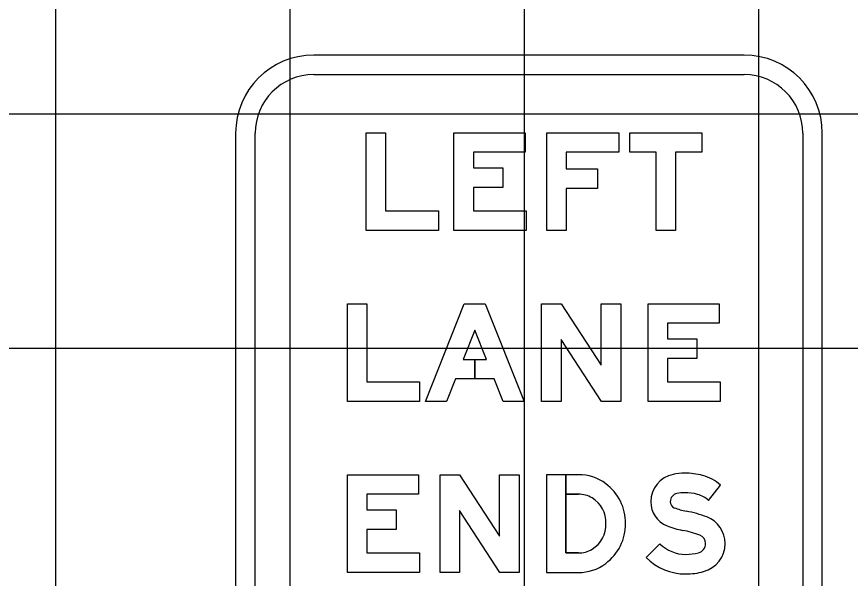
# Model space of a CAD drawing. Extents: x 1797809 to 2198143, y 249608 to 1237864.
# Drawn here: x 2195294.45 to 2195301.56, y 1237209.14 to 1237213.93 of the extents above; entities that cross this region are included whole.
import ezdxf

# ---------------------------------------------------------------- set-up
doc = ezdxf.new("R2010")
doc.units = 0
for name, color, linetype in [('GSBWFILL', 7, 'Continuous'), ('GSCOLORFILL', 7, 'Continuous'), ('GSOUTLINE', 7, 'Continuous'), ('GSSHT', 7, 'Continuous')]:
    doc.layers.add(name, color=color, linetype=linetype)

msp = doc.modelspace()

# ---------------------------------------------------------------- linework, layer by layer
at = {"layer": 'GSBWFILL'}
msp.add_line((2195299.2427, 1237209.3606), (2195299.136, 1237209.3606), dxfattribs=at)
for points in [[(2195297.5976, 1237212.2772), (2195298.0476, 1237212.2772), (2195298.0476, 1237212.1106), (2195297.4309, 1237212.1106), (2195297.4309, 1237212.9439), (2195297.5976, 1237212.9439)], [(2195298.7893, 1237212.9439), (2195298.7893, 1237212.7772), (2195298.3476, 1237212.7772), (2195298.3476, 1237212.6439), (2195298.5976, 1237212.6439), (2195298.5976, 1237212.4772), (2195298.3476, 1237212.4772), (2195298.3476, 1237212.2772), (2195298.7976, 1237212.2772), (2195298.7976, 1237212.1106), (2195298.1809, 1237212.1106), (2195298.1809, 1237212.9439)], [(2195298.9726, 1237212.9439), (2195299.5893, 1237212.9439), (2195299.5893, 1237212.7772), (2195299.1393, 1237212.7772), (2195299.1393, 1237212.6356), (2195299.4059, 1237212.6356), (2195299.4059, 1237212.4689), (2195299.1393, 1237212.4689), (2195299.1393, 1237212.1106), (2195298.9726, 1237212.1106)], [(2195300.0726, 1237212.1106), (2195299.9059, 1237212.1106), (2195299.9059, 1237212.7772), (2195299.6809, 1237212.7772), (2195299.6809, 1237212.9439), (2195300.2976, 1237212.9439), (2195300.2976, 1237212.7772), (2195300.0726, 1237212.7772)], [(2195297.4374, 1237210.8189), (2195297.8874, 1237210.8189), (2195297.8874, 1237210.6522), (2195297.2707, 1237210.6522), (2195297.2707, 1237211.4856), (2195297.4374, 1237211.4856)], [(2195298.3582, 1237211.0106), (2195298.3582, 1237210.8439), (2195298.1929, 1237210.8439), (2195298.1167, 1237210.6522), (2195297.9374, 1237210.6522), (2195298.2685, 1237211.4856), (2195298.4479, 1237211.4856), (2195298.779, 1237210.6522), (2195298.5997, 1237210.6522), (2195298.5235, 1237210.8439), (2195298.3582, 1237210.8439), (2195298.3582, 1237211.0106), (2195298.4573, 1237211.0106), (2195298.3582, 1237211.2599), (2195298.2591, 1237211.0106)], [(2195298.929, 1237211.4856), (2195299.0957, 1237211.4856), (2195299.4374, 1237210.9606), (2195299.4374, 1237211.4856), (2195299.604, 1237211.4856), (2195299.604, 1237210.6522), (2195299.4392, 1237210.6522), (2195299.0957, 1237211.18), (2195299.0957, 1237210.6522), (2195298.929, 1237210.6522)], [(2195300.4457, 1237211.4856), (2195300.4457, 1237211.3189), (2195300.004, 1237211.3189), (2195300.004, 1237211.1856), (2195300.254, 1237211.1856), (2195300.254, 1237211.0189), (2195300.004, 1237211.0189), (2195300.004, 1237210.8189), (2195300.454, 1237210.8189), (2195300.454, 1237210.6522), (2195299.8374, 1237210.6522), (2195299.8374, 1237211.4856)], [(2195297.879, 1237210.0272), (2195297.879, 1237209.8606), (2195297.4374, 1237209.8606), (2195297.4374, 1237209.7272), (2195297.6874, 1237209.7272), (2195297.6874, 1237209.5606), (2195297.4374, 1237209.5606), (2195297.4374, 1237209.3606), (2195297.8874, 1237209.3606), (2195297.8874, 1237209.1939), (2195297.2707, 1237209.1939), (2195297.2707, 1237210.0272)], [(2195298.0624, 1237210.0272), (2195298.229, 1237210.0272), (2195298.5707, 1237209.5023), (2195298.5707, 1237210.0272), (2195298.7374, 1237210.0272), (2195298.7374, 1237209.1939), (2195298.5725, 1237209.1939), (2195298.229, 1237209.7217), (2195298.229, 1237209.1939), (2195298.0624, 1237209.1939)]]:
    msp.add_lwpolyline(points, close=True, dxfattribs=at)
for points in [[(2195299.136, 1237209.3606), (2195299.136, 1237210.0272), (2195298.9707, 1237210.0272), (2195298.9707, 1237209.1939), (2195299.2427, 1237209.1939)], [(2195299.2427, 1237210.0272), (2195299.1361, 1237210.0272), (2195299.1361, 1237209.8606), (2195299.2427, 1237209.8606)], [(2195300.3541, 1237209.8073), (2195300.4571, 1237209.9388)], [(2195299.938, 1237209.4388), (2195299.8207, 1237209.3204)]]:
    msp.add_lwpolyline(points, dxfattribs=at)
for centre, radius, start, end in [((2195300.099, 1237209.7965), 0.2387, 101.61719, 180), ((2195300.1498, 1237209.5494), 0.4909, 90, 101.61719), ((2195300.1498, 1237209.4384), 0.602, 75.27778, 90), ((2195300.2057, 1237209.651), 0.3822, 48.85971, 75.27778), ((2195300.099, 1237209.7965), 0.0721, 101.61719, 180), ((2195300.1498, 1237209.5494), 0.3242, 90, 101.61719), ((2195300.1498, 1237209.4384), 0.4353, 75.27778, 90), ((2195300.2057, 1237209.651), 0.2155, 46.49255, 75.27778), ((2195300.0815, 1237209.7965), 0.2212, 180, 248.20794), ((2195300.0815, 1237209.7965), 0.0545, 180, 248.20794), ((2195300.2631, 1237210.2507), 0.5437, 248.20794, 259.44884), ((2195299.9778, 1237208.7188), 1.0145, 69.11292, 79.44884), ((2195300.2529, 1237209.4399), 0.2428, 0, 69.11292), ((2195300.2631, 1237210.2507), 0.7104, 248.20794, 259.44884), ((2195299.9778, 1237208.7188), 0.8479, 69.11292, 79.44884), ((2195300.2529, 1237209.4399), 0.0761, 360, 69.11292), ((2195300.16, 1237209.6627), 0.3153, 225.25279, 270), ((2195300.2481, 1237209.4399), 0.0809, 284.89259, 360), ((2195300.2481, 1237209.4399), 0.2476, 284.89259, 360), ((2195300.16, 1237209.7713), 0.4239, 270, 284.89259), ((2195300.16, 1237209.6627), 0.4819, 225.25279, 270), ((2195300.16, 1237209.7713), 0.5905, 270, 284.89259)]:
    msp.add_arc(centre, radius, start, end, dxfattribs=at)
for centre, major_axis, start_param, end_param in [((2195299.2536, 1237209.6627), (0, 0.3647), 5.621793, 6.313477), ((2195299.2341, 1237209.6147), (0, 0.4149), 4.702399, 5.655315), ((2195299.2467, 1237209.6351), (0, 0.2255), 5.75224, 6.301036), ((2195299.2313, 1237209.6171), (0, 0.2489), 4.686283, 5.735161), ((2195299.2313, 1237209.6041), (0, 0.2489), 3.689617, 4.738495), ((2195299.2341, 1237209.6064), (0, 0.4149), 3.769463, 4.722379), ((2195299.2467, 1237209.586), (0, 0.2255), 3.123742, 3.672538), ((2195299.2536, 1237209.5585), (0, 0.3647), 3.111301, 3.802985)]:
    msp.add_ellipse(centre, major_axis=major_axis, ratio=0.992009, start_param=start_param, end_param=end_param, dxfattribs=at)
at = {"layer": 'GSCOLORFILL'}
for p, q in [((2195300.6586, 1237213.6064), (2195296.9836, 1237213.6064)), ((2195296.9836, 1237213.4397), (2195300.6586, 1237213.4397)), ((2195296.3169, 1237212.9397), (2195296.3169, 1237206.2731)), ((2195296.4836, 1237206.2731), (2195296.4836, 1237212.9397)), ((2195301.1586, 1237212.9397), (2195301.1586, 1237206.2731)), ((2195301.3253, 1237206.2731), (2195301.3253, 1237212.9397)), ((2195299.2427, 1237209.3606), (2195299.136, 1237209.3606))]:
    msp.add_line(p, q, dxfattribs=at)
for points in [[(2195297.5976, 1237212.2772), (2195298.0476, 1237212.2772), (2195298.0476, 1237212.1106), (2195297.4309, 1237212.1106), (2195297.4309, 1237212.9439), (2195297.5976, 1237212.9439)], [(2195298.7893, 1237212.9439), (2195298.7893, 1237212.7772), (2195298.3476, 1237212.7772), (2195298.3476, 1237212.6439), (2195298.5976, 1237212.6439), (2195298.5976, 1237212.4772), (2195298.3476, 1237212.4772), (2195298.3476, 1237212.2772), (2195298.7976, 1237212.2772), (2195298.7976, 1237212.1106), (2195298.1809, 1237212.1106), (2195298.1809, 1237212.9439)], [(2195298.9726, 1237212.9439), (2195299.5893, 1237212.9439), (2195299.5893, 1237212.7772), (2195299.1393, 1237212.7772), (2195299.1393, 1237212.6356), (2195299.4059, 1237212.6356), (2195299.4059, 1237212.4689), (2195299.1393, 1237212.4689), (2195299.1393, 1237212.1106), (2195298.9726, 1237212.1106)], [(2195300.0726, 1237212.1106), (2195299.9059, 1237212.1106), (2195299.9059, 1237212.7772), (2195299.6809, 1237212.7772), (2195299.6809, 1237212.9439), (2195300.2976, 1237212.9439), (2195300.2976, 1237212.7772), (2195300.0726, 1237212.7772)], [(2195297.4374, 1237210.8189), (2195297.8874, 1237210.8189), (2195297.8874, 1237210.6522), (2195297.2707, 1237210.6522), (2195297.2707, 1237211.4856), (2195297.4374, 1237211.4856)], [(2195298.3582, 1237211.0106), (2195298.3582, 1237210.8439), (2195298.1929, 1237210.8439), (2195298.1167, 1237210.6522), (2195297.9374, 1237210.6522), (2195298.2685, 1237211.4856), (2195298.4479, 1237211.4856), (2195298.779, 1237210.6522), (2195298.5997, 1237210.6522), (2195298.5235, 1237210.8439), (2195298.3582, 1237210.8439), (2195298.3582, 1237211.0106), (2195298.4573, 1237211.0106), (2195298.3582, 1237211.2599), (2195298.2591, 1237211.0106)], [(2195298.929, 1237211.4856), (2195299.0957, 1237211.4856), (2195299.4374, 1237210.9606), (2195299.4374, 1237211.4856), (2195299.604, 1237211.4856), (2195299.604, 1237210.6522), (2195299.4392, 1237210.6522), (2195299.0957, 1237211.18), (2195299.0957, 1237210.6522), (2195298.929, 1237210.6522)], [(2195300.4457, 1237211.4856), (2195300.4457, 1237211.3189), (2195300.004, 1237211.3189), (2195300.004, 1237211.1856), (2195300.254, 1237211.1856), (2195300.254, 1237211.0189), (2195300.004, 1237211.0189), (2195300.004, 1237210.8189), (2195300.454, 1237210.8189), (2195300.454, 1237210.6522), (2195299.8374, 1237210.6522), (2195299.8374, 1237211.4856)], [(2195297.879, 1237210.0272), (2195297.879, 1237209.8606), (2195297.4374, 1237209.8606), (2195297.4374, 1237209.7272), (2195297.6874, 1237209.7272), (2195297.6874, 1237209.5606), (2195297.4374, 1237209.5606), (2195297.4374, 1237209.3606), (2195297.8874, 1237209.3606), (2195297.8874, 1237209.1939), (2195297.2707, 1237209.1939), (2195297.2707, 1237210.0272)], [(2195298.0624, 1237210.0272), (2195298.229, 1237210.0272), (2195298.5707, 1237209.5023), (2195298.5707, 1237210.0272), (2195298.7374, 1237210.0272), (2195298.7374, 1237209.1939), (2195298.5725, 1237209.1939), (2195298.229, 1237209.7217), (2195298.229, 1237209.1939), (2195298.0624, 1237209.1939)]]:
    msp.add_lwpolyline(points, close=True, dxfattribs=at)
for points in [[(2195299.136, 1237209.3606), (2195299.136, 1237210.0272), (2195298.9707, 1237210.0272), (2195298.9707, 1237209.1939), (2195299.2427, 1237209.1939)], [(2195299.2427, 1237210.0272), (2195299.1361, 1237210.0272), (2195299.1361, 1237209.8606), (2195299.2427, 1237209.8606)], [(2195300.3541, 1237209.8073), (2195300.4571, 1237209.9388)], [(2195299.938, 1237209.4388), (2195299.8207, 1237209.3204)]]:
    msp.add_lwpolyline(points, dxfattribs=at)
for centre, radius, start, end in [((2195296.9836, 1237212.9397), 0.6667, 90, 180), ((2195300.6586, 1237212.9397), 0.6667, 0, 90), ((2195296.9836, 1237212.9397), 0.5, 90, 180), ((2195300.6586, 1237212.9397), 0.5, 0, 90), ((2195300.099, 1237209.7965), 0.2387, 101.61719, 180), ((2195300.1498, 1237209.5494), 0.4909, 90, 101.61719), ((2195300.1498, 1237209.4384), 0.602, 75.27778, 90), ((2195300.2057, 1237209.651), 0.3822, 48.85971, 75.27778), ((2195300.099, 1237209.7965), 0.0721, 101.61719, 180), ((2195300.1498, 1237209.5494), 0.3242, 90, 101.61719), ((2195300.1498, 1237209.4384), 0.4353, 75.27778, 90), ((2195300.2057, 1237209.651), 0.2155, 46.49255, 75.27778), ((2195300.0815, 1237209.7965), 0.2212, 180, 248.20794), ((2195300.0815, 1237209.7965), 0.0545, 180, 248.20794), ((2195300.2631, 1237210.2507), 0.5437, 248.20794, 259.44884), ((2195299.9778, 1237208.7188), 1.0145, 69.11292, 79.44884), ((2195300.2529, 1237209.4399), 0.2428, 0, 69.11292), ((2195300.2631, 1237210.2507), 0.7104, 248.20794, 259.44884), ((2195299.9778, 1237208.7188), 0.8479, 69.11292, 79.44884), ((2195300.2529, 1237209.4399), 0.0761, 360, 69.11292), ((2195300.16, 1237209.6627), 0.3153, 225.25279, 270), ((2195300.2481, 1237209.4399), 0.0809, 284.89259, 360), ((2195300.2481, 1237209.4399), 0.2476, 284.89259, 360), ((2195300.16, 1237209.7713), 0.4239, 270, 284.89259), ((2195300.16, 1237209.6627), 0.4819, 225.25279, 270), ((2195300.16, 1237209.7713), 0.5905, 270, 284.89259)]:
    msp.add_arc(centre, radius, start, end, dxfattribs=at)
for centre, major_axis, start_param, end_param in [((2195299.2536, 1237209.6627), (0, 0.3647), 5.621793, 6.313477), ((2195299.2341, 1237209.6147), (0, 0.4149), 4.702399, 5.655315), ((2195299.2467, 1237209.6351), (0, 0.2255), 5.75224, 6.301036), ((2195299.2313, 1237209.6171), (0, 0.2489), 4.686283, 5.735161), ((2195299.2313, 1237209.6041), (0, 0.2489), 3.689617, 4.738495), ((2195299.2341, 1237209.6064), (0, 0.4149), 3.769463, 4.722379), ((2195299.2467, 1237209.586), (0, 0.2255), 3.123742, 3.672538), ((2195299.2536, 1237209.5585), (0, 0.3647), 3.111301, 3.802985)]:
    msp.add_ellipse(centre, major_axis=major_axis, ratio=0.992009, start_param=start_param, end_param=end_param, dxfattribs=at)
at = {"layer": 'GSOUTLINE'}
for p, q in [((2195299.2427, 1237209.3606), (2195299.2427, 1237209.3606)), ((2195299.2427, 1237209.1939), (2195299.2427, 1237209.1939))]:
    msp.add_line(p, q, dxfattribs=at)
for points in [[(2195297.5976, 1237212.2772), (2195298.0476, 1237212.2772), (2195298.0476, 1237212.1106), (2195297.4309, 1237212.1106), (2195297.4309, 1237212.9439), (2195297.5976, 1237212.9439)], [(2195298.7893, 1237212.9439), (2195298.7893, 1237212.7772), (2195298.3476, 1237212.7772), (2195298.3476, 1237212.6439), (2195298.5976, 1237212.6439), (2195298.5976, 1237212.4772), (2195298.3476, 1237212.4772), (2195298.3476, 1237212.2772), (2195298.7976, 1237212.2772), (2195298.7976, 1237212.1106), (2195298.1809, 1237212.1106), (2195298.1809, 1237212.9439)], [(2195298.9726, 1237212.9439), (2195299.5893, 1237212.9439), (2195299.5893, 1237212.7772), (2195299.1393, 1237212.7772), (2195299.1393, 1237212.6356), (2195299.4059, 1237212.6356), (2195299.4059, 1237212.4689), (2195299.1393, 1237212.4689), (2195299.1393, 1237212.1106), (2195298.9726, 1237212.1106)], [(2195300.0726, 1237212.1106), (2195299.9059, 1237212.1106), (2195299.9059, 1237212.7772), (2195299.6809, 1237212.7772), (2195299.6809, 1237212.9439), (2195300.2976, 1237212.9439), (2195300.2976, 1237212.7772), (2195300.0726, 1237212.7772)], [(2195297.4374, 1237210.8189), (2195297.8874, 1237210.8189), (2195297.8874, 1237210.6522), (2195297.2707, 1237210.6522), (2195297.2707, 1237211.4856), (2195297.4374, 1237211.4856)], [(2195298.5235, 1237210.8439), (2195298.1929, 1237210.8439), (2195298.1167, 1237210.6522), (2195297.9374, 1237210.6522), (2195298.2685, 1237211.4856), (2195298.4479, 1237211.4856), (2195298.779, 1237210.6522), (2195298.5997, 1237210.6522)], [(2195298.929, 1237211.4856), (2195299.0957, 1237211.4856), (2195299.4374, 1237210.9606), (2195299.4374, 1237211.4856), (2195299.604, 1237211.4856), (2195299.604, 1237210.6522), (2195299.4392, 1237210.6522), (2195299.0957, 1237211.18), (2195299.0957, 1237210.6522), (2195298.929, 1237210.6522)], [(2195300.4457, 1237211.4856), (2195300.4457, 1237211.3189), (2195300.004, 1237211.3189), (2195300.004, 1237211.1856), (2195300.254, 1237211.1856), (2195300.254, 1237211.0189), (2195300.004, 1237211.0189), (2195300.004, 1237210.8189), (2195300.454, 1237210.8189), (2195300.454, 1237210.6522), (2195299.8374, 1237210.6522), (2195299.8374, 1237211.4856)], [(2195298.2591, 1237211.0106), (2195298.4573, 1237211.0106), (2195298.3582, 1237211.2599)], [(2195297.879, 1237210.0272), (2195297.879, 1237209.8606), (2195297.4374, 1237209.8606), (2195297.4374, 1237209.7272), (2195297.6874, 1237209.7272), (2195297.6874, 1237209.5606), (2195297.4374, 1237209.5606), (2195297.4374, 1237209.3606), (2195297.8874, 1237209.3606), (2195297.8874, 1237209.1939), (2195297.2707, 1237209.1939), (2195297.2707, 1237210.0272)], [(2195298.0624, 1237210.0272), (2195298.229, 1237210.0272), (2195298.5707, 1237209.5023), (2195298.5707, 1237210.0272), (2195298.7374, 1237210.0272), (2195298.7374, 1237209.1939), (2195298.5725, 1237209.1939), (2195298.229, 1237209.7217), (2195298.229, 1237209.1939), (2195298.0624, 1237209.1939)]]:
    msp.add_lwpolyline(points, close=True, dxfattribs=at)
for points in [[(2195299.2427, 1237210.0272), (2195298.9707, 1237210.0272), (2195298.9707, 1237209.1939), (2195299.2427, 1237209.1939)], [(2195300.3541, 1237209.8073), (2195300.4571, 1237209.9388)], [(2195299.2427, 1237209.8606), (2195299.136, 1237209.8606), (2195299.136, 1237209.3606), (2195299.2427, 1237209.3606)], [(2195299.938, 1237209.4388), (2195299.8207, 1237209.3204)]]:
    msp.add_lwpolyline(points, dxfattribs=at)
for centre, radius, start, end in [((2195300.099, 1237209.7965), 0.2387, 101.61719, 180), ((2195300.1498, 1237209.5494), 0.4909, 90, 101.61719), ((2195300.1498, 1237209.4384), 0.602, 75.27778, 90), ((2195300.2057, 1237209.651), 0.3822, 48.85971, 75.27778), ((2195300.099, 1237209.7965), 0.0721, 101.61719, 180), ((2195300.1498, 1237209.5494), 0.3242, 90, 101.61719), ((2195300.1498, 1237209.4384), 0.4353, 75.27778, 90), ((2195300.2057, 1237209.651), 0.2155, 46.49255, 75.27778), ((2195300.0815, 1237209.7965), 0.2212, 180, 248.20794), ((2195300.0815, 1237209.7965), 0.0545, 180, 248.20794), ((2195300.2631, 1237210.2507), 0.5437, 248.20794, 259.44884), ((2195299.9778, 1237208.7188), 1.0145, 69.11292, 79.44884), ((2195300.2529, 1237209.4399), 0.2428, 0, 69.11292), ((2195300.2631, 1237210.2507), 0.7104, 248.20794, 259.44884), ((2195299.9778, 1237208.7188), 0.8479, 69.11292, 79.44884), ((2195300.2529, 1237209.4399), 0.0761, 360, 69.11292), ((2195300.16, 1237209.6627), 0.3153, 225.25279, 270), ((2195300.2481, 1237209.4399), 0.0809, 284.89259, 360), ((2195300.2481, 1237209.4399), 0.2476, 284.89259, 360), ((2195300.16, 1237209.7713), 0.4239, 270, 284.89259), ((2195300.16, 1237209.6627), 0.4819, 225.25279, 270), ((2195300.16, 1237209.7713), 0.5905, 270, 284.89259)]:
    msp.add_arc(centre, radius, start, end, dxfattribs=at)
for centre, major_axis, start_param, end_param in [((2195299.2536, 1237209.6627), (0, 0.3647), 5.621793, 6.313477), ((2195299.2341, 1237209.6147), (0, 0.4149), 4.702399, 5.655315), ((2195299.2467, 1237209.6351), (0, 0.2255), 5.75224, 6.301036), ((2195299.2313, 1237209.6171), (0, 0.2489), 4.686283, 5.735161), ((2195299.2313, 1237209.6041), (0, 0.2489), 3.689617, 4.738495), ((2195299.2341, 1237209.6064), (0, 0.4149), 3.769463, 4.722379), ((2195299.2467, 1237209.586), (0, 0.2255), 3.123742, 3.672538), ((2195299.2536, 1237209.5585), (0, 0.3647), 3.111301, 3.802985)]:
    msp.add_ellipse(centre, major_axis=major_axis, ratio=0.992009, start_param=start_param, end_param=end_param, dxfattribs=at)
at = {"layer": 'GSSHT'}
for p, q in [((2195294.7834, 1237163.1062), (2195294.7834, 1237223.1062)), ((2195296.7834, 1237163.1062), (2195296.7834, 1237223.1062)), ((2195298.7834, 1237163.1062), (2195298.7834, 1237223.1062)), ((2195300.7834, 1237163.1062), (2195300.7834, 1237223.1062)), ((2195238.7834, 1237213.1062), (2195368.7834, 1237213.1062)), ((2195238.7834, 1237211.1062), (2195368.7834, 1237211.1062))]:
    msp.add_line(p, q, dxfattribs=at)

doc.saveas('drawing.dxf')
